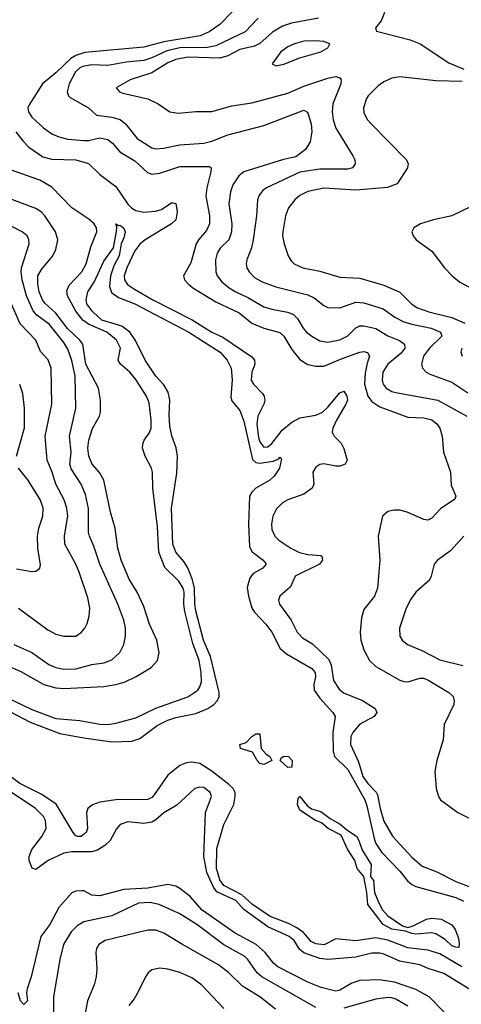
# Model space of a CAD drawing. Header units: inches. Extents: x 1305375 to 1407406, y 744550 to 841633.
# Tile 435 of 509: x 1381169 to 1383377, y 823672 to 828590. Entities that reach past the tile are written whole.
import ezdxf

# ---------------------------------------------------------------- set-up
doc = ezdxf.new("R2010")
doc.units = ezdxf.units.IN
doc.header["$MEASUREMENT"] = 0
doc.layers.add('B3882', color=7, linetype='Continuous')

msp = doc.modelspace()

# ---------------------------------------------------------------- linework, layer by layer
at = {"layer": 'B3882', "color": 5}
for points, elevation in [([(1382231.4, 828628.6), (1382170, 828566.8), (1382116.2, 828530), (1382070.2, 828510), (1381890, 828479.1), (1381790, 828453.3), (1381494.3, 828425.7), (1381450, 828411.8), (1381424.1, 828395.9), (1381350, 828323.9), (1381283.2, 828270), (1381215.2, 828164.8), (1381209.2, 828150), (1381212.6, 828130), (1381230, 828102.6), (1381286.9, 828050), (1381330, 828019.5), (1381364.2, 828004.2), (1381410, 827993.2), (1381490, 827987.2), (1381512.6, 827987.4), (1381570, 827999.3), (1381610, 827992), (1381632.9, 827972.9), (1381668.7, 827930), (1381744.2, 827884.2), (1381807.3, 827827.3), (1381830, 827818.7), (1381870, 827823.6), (1381970, 827857.4), (1382117.1, 827857.1), (1382125.2, 827850), (1382124.8, 827830), (1382104.2, 827750), (1382098.9, 827710), (1382117.8, 827610), (1382116.9, 827570), (1382102.2, 827537.8), (1382062.8, 827490), (1382051.8, 827470), (1382024.1, 827375.9), (1381987.7, 827310), (1381993.2, 827290), (1382010.2, 827270), (1382033.8, 827250), (1382150, 827181.3), (1382265.4, 827125.4), (1382330, 827074.2), (1382390, 827049.1), (1382470, 827027), (1382488.7, 827008.7), (1382530, 826943.2), (1382570, 826891.9), (1382610, 826868.1), (1382650, 826859.2), (1382690, 826859.5), (1382781.5, 826898.5), (1382869.2, 826929.2), (1382890, 826932.1), (1382907.1, 826927.1), (1382918, 826910), (1382905.7, 826874.3), (1382895.9, 826824.1), (1382892.3, 826770), (1382909.8, 826709.8), (1382930, 826682.6), (1382970, 826656.6), (1383110, 826605), (1383190, 826601.2), (1383230, 826590.7), (1383255.4, 826570), (1383269.3, 826550), (1383281.3, 826510), (1383288.1, 826430), (1383322.3, 826330), (1383325.5, 826265.5), (1383348.9, 826210), (1383345.1, 826194.9), (1383272.9, 826147.1), (1383230, 826099.8), (1383210, 826090.6), (1383190, 826093.2), (1383106, 826130), (1383070, 826139.9), (1383040.3, 826139.7), (1383010, 826132.9), (1382983.1, 826110), (1382961.1, 826010), (1382970.1, 825889.9), (1382957.5, 825750), (1382942.9, 825710), (1382890, 825643.6), (1382878, 825602), (1382870.8, 825530), (1382874.6, 825490), (1382890, 825442.6), (1382918.5, 825390), (1382950, 825359.3), (1383070, 825291.5), (1383090, 825284.7), (1383110, 825283.1), (1383170, 825301.6), (1383190, 825300.9), (1383215.2, 825290), (1383314.6, 825230), (1383335.8, 825210), (1383341.2, 825190), (1383339.2, 825170), (1383290.3, 825070), (1383286.4, 824993.6), (1383254, 824890), (1383245.2, 824834.8), (1383250.4, 824749.6), (1383262, 824710), (1383272.7, 824692.7), (1383359.3, 824630), (1383430, 824594.6)], 1120), ([(1382361.8, 828598.2), (1382295.2, 828530), (1382150, 828458.6), (1382108.1, 828451.9), (1381970, 828449.7), (1381905, 828435), (1381830, 828399.8), (1381790, 828386.7), (1381701.6, 828378.4), (1381610, 828361), (1381530, 828364.9), (1381483.5, 828356.5), (1381469.6, 828350), (1381448.4, 828330), (1381416.8, 828270), (1381405.9, 828230), (1381412.1, 828210), (1381421.5, 828201.5), (1381512.7, 828150), (1381552.4, 828112.4), (1381630, 828103.6), (1381671.6, 828091.6), (1381698, 828070), (1381756.2, 827996.2), (1381828.7, 827950), (1381850, 827945.7), (1381887.8, 827947.8), (1381970, 827964.2), (1382090, 827972.8), (1382130, 827983.2), (1382210, 828014.3), (1382390, 828062.1), (1382590, 828138.9), (1382607.9, 828127.9), (1382626.2, 828070), (1382629.6, 828030), (1382620.9, 827979.1), (1382597.8, 827942.2), (1382550, 827904.2), (1382488.2, 827891.8), (1382289.6, 827830.4), (1382264, 827810), (1382235, 827765), (1382222.2, 827730), (1382215, 827670), (1382228.8, 827570), (1382227.8, 827530), (1382214.3, 827490), (1382171.1, 827448.9), (1382155.4, 827424.6), (1382147.2, 827390), (1382150.1, 827330.1), (1382156.3, 827310), (1382180, 827280), (1382216.6, 827250), (1382250, 827230.1), (1382310, 827202.5), (1382390, 827156.2), (1382430, 827143.6), (1382508.5, 827128.5), (1382537, 827117), (1382557.7, 827097.7), (1382586.3, 827050), (1382603.5, 827030), (1382630, 827008.7), (1382670, 826986), (1382710, 826979.5), (1382770, 826991.4), (1382810, 827011.6), (1382850, 827050.9), (1382870, 827060.5), (1382890, 827061.7), (1382950, 827047.7), (1383010, 827010.6), (1383067.6, 826987.6), (1383092.9, 826970), (1383095, 826950), (1383076.1, 826923.9), (1383009.6, 826870), (1382984.7, 826830), (1382980.4, 826790), (1382986.6, 826770), (1383000.9, 826750), (1383030, 826732.3), (1383050, 826727.2), (1383258.9, 826690), (1383403.6, 826610)], 1140), ([(1382662.3, 828597.7), (1382527.5, 828572.5), (1382482.6, 828557.4), (1382432.6, 828527.4), (1382370, 828470.4), (1382342.7, 828457.3), (1382270, 828440.5), (1382210, 828409.9), (1382170, 828397.4), (1382010, 828402.7), (1381950, 828391.2), (1381910, 828374), (1381830, 828324), (1381721.1, 828290), (1381650.6, 828250), (1381667.3, 828230), (1381683.5, 828223.5), (1381810, 828194.8), (1381860.3, 828170), (1381919.3, 828130), (1381963.4, 828123.4), (1382048.9, 828131.1), (1382130, 828131.4), (1382230, 828160.4), (1382330, 828174.2), (1382510, 828223.8), (1382590, 828258.4), (1382710, 828297.1), (1382750, 828305.9), (1382770, 828299.6), (1382776.5, 828290), (1382774.3, 828270), (1382734.6, 828170), (1382731.5, 828130), (1382735.7, 828090), (1382750, 828048.9), (1382834.2, 827910), (1382843.9, 827890), (1382846.7, 827870), (1382832.2, 827850), (1382810, 827843.6), (1382670, 827842.8), (1382570, 827828.1), (1382402.4, 827750), (1382383.8, 827736.2), (1382366.7, 827713.3), (1382358.4, 827690), (1382352.8, 827610), (1382336.2, 827490), (1382327.5, 827450), (1382304, 827390), (1382300.9, 827370), (1382305, 827350), (1382315.5, 827330), (1382342.8, 827302.8), (1382381, 827281), (1382450, 827255.8), (1382610, 827216.2), (1382640.3, 827200.3), (1382690, 827162), (1382710, 827153.2), (1382770, 827151.1), (1382850, 827179.3), (1382890, 827176.4), (1382986.5, 827146.5), (1383044.3, 827104.3), (1383090, 827081.2), (1383129, 827069), (1383226.7, 827050), (1383272.9, 827030), (1383279.1, 827010), (1383217.9, 826950), (1383187.5, 826910), (1383177.2, 826870), (1383182.7, 826850), (1383200.9, 826830), (1383218.7, 826818.7), (1383330, 826778.9), (1383410, 826726)], 1160), ([(1382993.5, 828626.5), (1382975.8, 828584.2), (1382947.3, 828550), (1382953.4, 828533.4), (1383120.7, 828490), (1383170.4, 828470), (1383315.1, 828375.1), (1383390, 828343.2)], 1180), ([(1383381.1, 828281.1), (1383250, 828284.3), (1383070, 828305.2), (1383030, 828297.4), (1382990, 828279.8), (1382960.7, 828259.3), (1382910.3, 828210), (1382902.9, 828197.1), (1382887.3, 828150), (1382890, 828124.9), (1382908.1, 828090), (1382925.5, 828070), (1383102.2, 827890), (1383111.3, 827870), (1383107.7, 827850), (1383055.3, 827770), (1383008.4, 827751.6), (1382850, 827738.6), (1382690, 827748), (1382610, 827731.9), (1382570, 827712.1), (1382544.3, 827690), (1382511.9, 827650), (1382497.8, 827610), (1382483.9, 827530), (1382482.8, 827510), (1382490.2, 827470), (1382511.1, 827411.1), (1382525.5, 827385.5), (1382540.4, 827370), (1382584, 827350), (1382670, 827333.5), (1382770, 827304.2), (1382870, 827299.2), (1382990, 827264.6), (1383068.7, 827228.7), (1383128.7, 827168.7), (1383158.5, 827150), (1383214.9, 827130), (1383330, 827102.8), (1383394.7, 827074.7)], 1180), ([(1381150, 828030.1), (1381184.3, 827984.3), (1381214, 827954), (1381284.7, 827904.7), (1381330, 827894), (1381450, 827890.5), (1381512.3, 827872.3), (1381570, 827817.4), (1381650, 827756.6), (1381710, 827668.8), (1381729.4, 827649.4), (1381750, 827637.7), (1381790, 827628.5), (1381846.6, 827633.4), (1381877.3, 827642.7), (1381930, 827676.3), (1381950, 827671.3), (1381956, 827630), (1381948.6, 827590), (1381928.1, 827570), (1381796.3, 827490), (1381770, 827469.1), (1381744.8, 827435.2), (1381703.5, 827350), (1381690.9, 827310), (1381693.3, 827290), (1381708, 827268), (1381743.2, 827243.2), (1381833.9, 827190), (1382030.7, 827090.7), (1382130, 827028.8), (1382184.5, 827004.5), (1382330, 826906.2), (1382342.6, 826890), (1382344, 826870), (1382329.6, 826830), (1382326.2, 826790), (1382337.1, 826770), (1382383.4, 826723.4), (1382390.8, 826710), (1382393.6, 826690), (1382389.5, 826670), (1382359.9, 826610), (1382354.4, 826570), (1382363.1, 826503.1), (1382370, 826481.8), (1382390, 826454.6), (1382410, 826456.1), (1382430, 826472.5), (1382480.4, 826539.6), (1382530, 826579.3), (1382570, 826600.7), (1382650, 826615), (1382682.3, 826630), (1382710, 826654.2), (1382770, 826726.8), (1382790, 826734), (1382805.1, 826710), (1382807.2, 826690), (1382800.1, 826670), (1382753.3, 826590), (1382735.1, 826550), (1382731.1, 826530), (1382740.8, 826510), (1382775.3, 826475.3), (1382788.7, 826448.7), (1382806, 826390), (1382795.6, 826370), (1382770, 826360.5), (1382750, 826359.3), (1382688.9, 826371.1), (1382670, 826367.7), (1382650, 826355.6), (1382633.6, 826330), (1382639.2, 826270), (1382631.3, 826250), (1382590, 826219.8), (1382510, 826192.4), (1382483.3, 826176.7), (1382452.4, 826147.6), (1382435, 826110), (1382428.5, 826070), (1382430, 826042.8), (1382444.4, 826010), (1382464.9, 825990), (1382524.2, 825950), (1382568.2, 825928.2), (1382610, 825919.3), (1382673.8, 825913.8), (1382679.2, 825910), (1382683, 825890), (1382667.8, 825870), (1382546.7, 825810), (1382522.7, 825757.3), (1382468.8, 825711.2), (1382462.4, 825690), (1382467.2, 825670), (1382525.6, 825590), (1382555.5, 825530), (1382583.3, 825503.3), (1382632.4, 825472.4), (1382714.6, 825394.6), (1382726.3, 825366.3), (1382738.5, 825290), (1382766.3, 825246.3), (1382788.1, 825228.1), (1382882.8, 825190), (1382946.5, 825150), (1382954.9, 825130), (1382940.2, 825110), (1382870, 825070.5), (1382833.7, 825030), (1382825, 825010), (1382823.5, 824970), (1382862.6, 824882.6), (1382885.1, 824810), (1382910, 824774.7), (1382950.9, 824730.9), (1382957.5, 824717.5), (1382971, 824650), (1382990, 824586.3), (1383032.5, 824512.5), (1383130, 824406.3), (1383181.8, 824361.8), (1383254.4, 824334.4), (1383350, 824286.2), (1383419.3, 824259.3)], 1080), ([(1381010, 825248.9), (1381230, 825143.9), (1381350, 825100.4), (1381470, 825088.9), (1381570, 825071.6), (1381609.9, 825070.1), (1381650, 825076.1), (1381750, 825102.5), (1381849.3, 825150.7), (1382010, 825207.4), (1382058.9, 825241.1), (1382070, 825257.4), (1382077.2, 825282.8), (1382075.9, 825330), (1382065.2, 825390), (1382034.7, 825474.7), (1381993.7, 825633.7), (1381988.7, 825670), (1381990.5, 825730), (1381985.6, 825750), (1381964.9, 825784.9), (1381893.7, 825853.7), (1381864.5, 825930), (1381857.6, 826057.6), (1381834.8, 826250), (1381832.7, 826330), (1381827.5, 826350), (1381795.4, 826410), (1381783.2, 826450), (1381783.5, 826470), (1381790.5, 826489.5), (1381815.9, 826524.1), (1381825.2, 826550), (1381825.6, 826590), (1381815.9, 826675.9), (1381802.1, 826710), (1381750, 826793), (1381719.5, 826830), (1381673.3, 826870), (1381661.5, 826890), (1381672.3, 826950), (1381653.2, 826990), (1381604.3, 827030), (1381512.5, 827070), (1381484.5, 827090), (1381450, 827133.8), (1381408.2, 827210), (1381404.6, 827235.4), (1381415.2, 827264.8), (1381480.1, 827330), (1381501.2, 827370), (1381524.4, 827455.6), (1381554.6, 827530), (1381552.6, 827550), (1381540.4, 827570), (1381513.8, 827593.8), (1381430, 827650.6), (1381330, 827754.2), (1381270, 827788.6), (1381093.7, 827850)], 1080), ([(1381110, 825362.7), (1381174.8, 825334.8), (1381289.1, 825270), (1381350, 825253), (1381390, 825249.3), (1381590, 825258.9), (1381649.5, 825269.5), (1381696.5, 825283.5), (1381750.8, 825310), (1381825.2, 825354.8), (1381857.4, 825390), (1381865.2, 825430), (1381854.1, 825490), (1381817.5, 825570), (1381790, 825658.9), (1381755.5, 825730), (1381715.7, 825795.7), (1381676.2, 825890), (1381659.3, 825950), (1381646.7, 826050), (1381623, 826130), (1381589.3, 826290), (1381567.7, 826327.7), (1381530.7, 826370.7), (1381513.9, 826410), (1381508.5, 826450), (1381514.5, 826490), (1381532.5, 826547.5), (1381568.2, 826610), (1381572.7, 826630), (1381572.2, 826690), (1381562.5, 826750), (1381499.3, 826870), (1381484, 826970), (1381469, 826990), (1381408.3, 827048.3), (1381350, 827124.6), (1381293.7, 827173.7), (1381282, 827190), (1381265.6, 827230), (1381258.5, 827270), (1381260.1, 827310), (1381277.6, 827342.4), (1381334, 827410), (1381350, 827442.3), (1381358.8, 827490), (1381348.1, 827530), (1381294.5, 827610), (1381275.8, 827630), (1381250, 827646.4), (1381116.6, 827696.6)], 1120), ([(1383430, 827658.3), (1383330, 827610.5), (1383237.1, 827590), (1383172.2, 827570), (1383138.9, 827550), (1383128.9, 827530), (1383135.6, 827510), (1383151.7, 827490), (1383230, 827433.2), (1383292.6, 827350), (1383331.8, 827310), (1383370, 827279.8), (1383467.3, 827227.3)], 1220), ([(1380984.4, 825204.4), (1381220.6, 825080.6), (1381370, 825025.3), (1381490, 825002.2), (1381630, 824982.2), (1381730, 824985.7), (1381770, 824998.9), (1381856.1, 825063.9), (1381909.4, 825090.6), (1381950, 825104.8), (1382050, 825124.4), (1382110, 825149.6), (1382139.1, 825170), (1382157.4, 825190), (1382165.2, 825210), (1382165.9, 825230), (1382122.9, 825410), (1382087.1, 825490), (1382050, 825637.2), (1382043.6, 825670), (1382041.9, 825750), (1382032.4, 825792.4), (1382010, 825852.1), (1381990, 825884.1), (1381949.9, 825929.9), (1381934.3, 825970), (1381926.9, 826150), (1381954.5, 826325.5), (1381958, 826410), (1381951.6, 826451.6), (1381930, 826511.6), (1381919.5, 826559.5), (1381915.7, 826615.7), (1381919.5, 826690), (1381910.3, 826730), (1381890, 826766), (1381849.9, 826810), (1381796.2, 826890), (1381748.2, 826988.2), (1381718.7, 827030), (1381678.9, 827058.9), (1381579.6, 827090), (1381534.1, 827130), (1381504.1, 827170), (1381500.4, 827190), (1381509.8, 827230), (1381541.1, 827278.9), (1381590, 827383.9), (1381637.4, 827450), (1381652.7, 827532.7), (1381654.6, 827554.6), (1381649.7, 827570.3), (1381662, 827562), (1381670, 827563.7), (1381690, 827548.2), (1381696.6, 827530), (1381690, 827500.5), (1381675.5, 827470), (1381665.9, 827410), (1381639.8, 827360.2), (1381623, 827310), (1381617.2, 827257.2), (1381627.5, 827227.5), (1381663.2, 827203.2), (1381744.9, 827170), (1382014, 827030), (1382171.5, 826930), (1382206, 826890), (1382225.2, 826850), (1382231.8, 826791.8), (1382224.8, 826704.8), (1382230, 826687), (1382270, 826638.3), (1382290, 826584), (1382332.5, 826392.5), (1382350, 826378.4), (1382370, 826375.5), (1382435.6, 826384.4), (1382463.9, 826396.1), (1382470, 826404.9), (1382477.2, 826397.2), (1382467, 826350), (1382440.3, 826310), (1382418.7, 826290), (1382350, 826249.8), (1382329.6, 826230.4), (1382318.1, 826210), (1382312.3, 826070), (1382317.4, 825957.4), (1382331.5, 825931.5), (1382385.2, 825890), (1382401.3, 825870), (1382383.7, 825850), (1382336.8, 825823.2), (1382319.1, 825800.9), (1382305.9, 825754.1), (1382313.1, 825710), (1382330, 825653.1), (1382341.9, 825630), (1382399.5, 825570), (1382430, 825531), (1382471.4, 825450), (1382502.1, 825422.1), (1382628.6, 825350), (1382646.4, 825330), (1382648.1, 825310), (1382639, 825270), (1382641.7, 825241.7), (1382670, 825200.5), (1382733.6, 825130), (1382746.2, 825110), (1382735.1, 825030), (1382735.8, 824935.8), (1382742.5, 824910), (1382810, 824845.6), (1382893.6, 824693.6), (1382904, 824664), (1382940.6, 824500.6), (1382950, 824475.5), (1382978.7, 824430), (1383070, 824336.2), (1383108.5, 824288.5), (1383130, 824271), (1383150, 824261.2), (1383350, 824206.1), (1383387.4, 824187.4)], 1060), ([(1381138.5, 825470), (1381228.7, 825428.6), (1381314.9, 825370), (1381350, 825354), (1381390, 825346.5), (1381450, 825347.5), (1381530, 825369.5), (1381590, 825377.7), (1381630, 825393.4), (1381668.5, 825430), (1381689.8, 825470), (1381698, 825510), (1381698.1, 825550), (1381688.5, 825590), (1381659.6, 825670), (1381569.9, 825870), (1381539.7, 825959.7), (1381517, 826010), (1381511.9, 826030), (1381512.2, 826147.8), (1381498.2, 826218.2), (1381475.9, 826270), (1381426.6, 826346.6), (1381419.6, 826370), (1381425.6, 826430), (1381416.9, 826510), (1381449.3, 826650), (1381445.6, 826810), (1381430, 826888), (1381410, 826945.1), (1381390, 826977), (1381315.3, 827070), (1381253.8, 827113.8), (1381236.2, 827136.2), (1381203.4, 827210), (1381181.5, 827290), (1381175.8, 827330), (1381177.8, 827350), (1381215.3, 827470), (1381214.6, 827490), (1381205.8, 827510), (1381181.5, 827530), (1381103.7, 827570)], 1140), ([(1381163.1, 825650), (1381310, 825542.8), (1381350, 825521.6), (1381390, 825510.2), (1381448.8, 825511.2), (1381478, 825530), (1381494.7, 825550), (1381505.6, 825574.4), (1381515.8, 825610), (1381519.7, 825650), (1381510, 825702.7), (1381466.8, 825830), (1381449.8, 825870), (1381394.2, 825970), (1381392.3, 826012.3), (1381408.9, 826110), (1381405, 826150), (1381391.6, 826191.6), (1381349.9, 826269.9), (1381331.4, 826330), (1381305.4, 826390), (1381296.4, 826510), (1381329.3, 826670), (1381326.3, 826850), (1381310.4, 826890.4), (1381273.4, 826933.4), (1381248.9, 826990), (1381170.7, 827070.7), (1381073.7, 827290)], 1160), ([(1383378.8, 826950), (1383374.9, 826930), (1383380.9, 826910)], 1180), ([(1381153.1, 826410), (1381191.9, 826551.9), (1381192.2, 826650), (1381183.7, 826723.7), (1381168.5, 826768.5)], 1180), ([(1381152.4, 825847.6), (1381230, 825834.4), (1381250, 825834.9), (1381269.4, 825850), (1381272.3, 825867.8), (1381259, 825950), (1381258.2, 826010), (1381264.2, 826050), (1381283.7, 826110), (1381286.3, 826150), (1381272.9, 826190), (1381250, 826228.7), (1381210, 826291.1), (1381162.7, 826350)], 1180), ([(1383390.2, 826009.8), (1383323.4, 825936.6), (1383258, 825890), (1383241.6, 825870), (1383226.7, 825810), (1383217, 825790), (1383148.9, 825731.1), (1383124.1, 825695.9), (1383101.4, 825650), (1383067.6, 825550), (1383068.8, 825510), (1383081.3, 825490), (1383108.4, 825468.4), (1383179.3, 825439.3), (1383270, 825392.9), (1383384.7, 825364.7)], 1140), ([(1383379.4, 823859.4), (1383270, 823923.4), (1383210, 823943.2), (1383110, 823953.3), (1383010, 823992.4), (1382950, 824003.7), (1382850, 823988.5), (1382750, 823998.7), (1382690.4, 823969.6), (1382650, 823974.3), (1382626.4, 823986.4), (1382587.5, 824030), (1382554.7, 824054.7), (1382510, 824077.2), (1382421, 824110), (1382333.4, 824170), (1382279.4, 824219.4), (1382190, 824265.5), (1382170, 824293.9), (1382152.5, 824350), (1382153.9, 824450), (1382189.6, 824570.4), (1382239.9, 824670), (1382246.7, 824710), (1382245.4, 824730), (1382235.4, 824750), (1382215, 824770), (1382130, 824837.1), (1382070, 824874.5), (1382030, 824881.2), (1382002.6, 824877.4), (1381970, 824864.6), (1381910, 824816.8), (1381841.7, 824718.3), (1381830, 824705.7), (1381810, 824694.8), (1381650, 824693.9), (1381570, 824680.9), (1381532, 824668), (1381509.6, 824650.4), (1381502.3, 824630), (1381507.4, 824550), (1381500.2, 824530), (1381475.3, 824510), (1381459.3, 824510), (1381450, 824513.1), (1381436.8, 824530), (1381350.9, 824670.9), (1381279.7, 824719.7), (1381170, 824775), (1381110, 824819.9)], 1060), ([(1383436.3, 823736.3), (1383290, 823826.1), (1383210.3, 823850.3), (1383168.7, 823868.7), (1383070, 823887.7), (1382990, 823922.3), (1382970, 823927.4), (1382930, 823926.8), (1382850, 823906.7), (1382710, 823895.9), (1382670, 823901), (1382590, 823929), (1382567.2, 823947.2), (1382540.3, 823990), (1382516.6, 824010), (1382410, 824059.8), (1382290, 824145.3), (1382248.7, 824190), (1382154.3, 824234.3), (1382137.6, 824257.6), (1382103.7, 824330), (1382088.9, 824410), (1382098.3, 824630), (1382128.1, 824710), (1382121.1, 824730), (1382090, 824754.4), (1382070, 824756.5), (1382044.6, 824750), (1381953.9, 824666.1), (1381890, 824627.7), (1381850, 824593), (1381830, 824582), (1381790, 824575.9), (1381710, 824582.9), (1381670.4, 824570), (1381652.2, 824547.8), (1381621.6, 824490), (1381594.9, 824465.1), (1381557.8, 824442.2), (1381527.2, 824432.8), (1381430, 824433.7), (1381390, 824427.4), (1381311.6, 824390), (1381250, 824344.9), (1381231.6, 824351.6), (1381216.1, 824390), (1381215.6, 824410), (1381230, 824445.4), (1381279.9, 824510), (1381300.2, 824550), (1381298.4, 824590), (1381287.9, 824610), (1381247.4, 824650), (1381105.7, 824745.7)], 1080), ([(1383294.1, 823630), (1383216.2, 823710), (1383150, 823745.6), (1383043, 823783), (1382965.5, 823794.5), (1382870, 823790.8), (1382830, 823777.5), (1382770, 823742.3), (1382750, 823738.4), (1382676.5, 823756.5), (1382610, 823783), (1382459.3, 823859.3), (1382437.9, 823877.9), (1382396.4, 823930), (1382351.1, 823970), (1382246.8, 824026.8), (1382081.5, 824141.5), (1382020.7, 824210), (1381970, 824249.9), (1381950, 824261.7), (1381910, 824269.9), (1381810, 824252), (1381690, 824245.7), (1381570, 824214), (1381530, 824216.8), (1381490, 824238.3), (1381479.6, 824239.6), (1381450, 824237.1), (1381430, 824228.6), (1381365, 824155), (1381319.1, 824070), (1381275.1, 824010), (1381225.4, 823810), (1381205.4, 823750), (1381202.8, 823730), (1381207.6, 823690), (1381190, 823671.1), (1381172.4, 823690), (1381160.3, 823730)], 1120), ([(1382650, 823655.9), (1382378.7, 823810), (1382356.7, 823830), (1382310, 823895), (1382294.4, 823910), (1382190, 823969.2), (1382054, 824070), (1381970, 824124.2), (1381866.3, 824170), (1381820, 824180), (1381763.3, 824176.7), (1381630, 824114.3), (1381490, 824083.4), (1381456.1, 824063.9), (1381425.6, 824034.4), (1381388.2, 823970), (1381370, 823896), (1381337.7, 823710), (1381338.4, 823630)], 1140), ([(1382448.3, 823648.3), (1382369.8, 823710), (1382282.7, 823762.7), (1382215, 823830), (1382162.4, 823870), (1381982.6, 823970), (1381890, 824027.7), (1381850, 824041.8), (1381810, 824043.1), (1381596.3, 823990), (1381563.6, 823970), (1381552.7, 823950), (1381549.4, 823930), (1381554.2, 823850), (1381551.2, 823810), (1381540.2, 823770), (1381508, 823690), (1381492, 823608)], 1160), ([(1382190, 823651.8), (1382078.2, 823770), (1382030, 823804), (1381970, 823830.6), (1381910, 823848), (1381870, 823852.9), (1381830, 823844.2), (1381810.2, 823829.8), (1381797, 823810), (1381763, 823737), (1381740.3, 823699.7), (1381713.7, 823666.3)], 1180), ([(1383110, 823663.4), (1383050, 823697.3), (1383030, 823704.8), (1383010, 823706.2), (1382950, 823697.7), (1382790, 823652.1)], 1140)]:
    msp.add_lwpolyline(points, dxfattribs=dict(at, elevation=elevation))
for points, elevation in [([(1382650, 828484.7), (1382590, 828482), (1382542, 828470), (1382510, 828454.7), (1382474.9, 828430), (1382430.7, 828370), (1382450, 828360.3), (1382490, 828367.5), (1382570, 828399.6), (1382675.1, 828430), (1382709.3, 828450), (1382719, 828470), (1382690, 828481.6)], 1180), ([(1382390, 824869), (1382370, 824875.6), (1382356.4, 824890), (1382331.9, 824931.9), (1382273.2, 824950), (1382269.2, 824970), (1382300.6, 824979.4), (1382330, 825010.3), (1382350, 825023.7), (1382370, 825022.8), (1382375.4, 824950), (1382400.8, 824920.8), (1382419.5, 824910), (1382428.7, 824890)], 1040), ([(1382510, 824855.1), (1382471.2, 824890), (1382476.1, 824903.9), (1382488.6, 824911.4), (1382512.7, 824910), (1382531.7, 824890), (1382530, 824857.2)], 1040), ([(1383110, 824056.1), (1383136.1, 824063.9), (1383203.3, 824096.7), (1383230, 824102), (1383276.7, 824096.7), (1383329.1, 824069.1), (1383345.9, 824045.9), (1383362.5, 824002.5), (1383366.7, 823973.3), (1383363.6, 823956.4), (1383350, 823956.9), (1383330, 823963.6), (1383295.8, 823995.8), (1383250, 824024.8), (1383228.5, 824028.5), (1383150, 824021.6), (1383130, 824024.9), (1383097.5, 824037.5), (1383030, 824046.8), (1382985.4, 824070), (1382909.9, 824169.9), (1382905, 824230), (1382889.8, 824310), (1382855.7, 824350), (1382843.7, 824390), (1382807.4, 824447.4), (1382776.5, 824516.5), (1382711.2, 824550), (1382678.3, 824578.3), (1382648.3, 824590), (1382570, 824641.1), (1382557.2, 824670), (1382560.7, 824699.3), (1382569.2, 824710), (1382605.4, 824665.5), (1382628.1, 824648.1), (1382674.8, 824634.8), (1382720.8, 824600.8), (1382771.6, 824571.6), (1382803.8, 824543.8), (1382852.3, 824512.3), (1382865, 824490), (1382881.4, 824441.4), (1382925.3, 824370), (1382923, 824310), (1382936.9, 824290), (1382943.2, 824230), (1382961.9, 824181.9), (1382983.5, 824143.5), (1383010, 824114), (1383083.4, 824063.4)], 1040)]:
    msp.add_lwpolyline(points, close=True, dxfattribs=dict(at, elevation=elevation))

doc.saveas('drawing.dxf')
